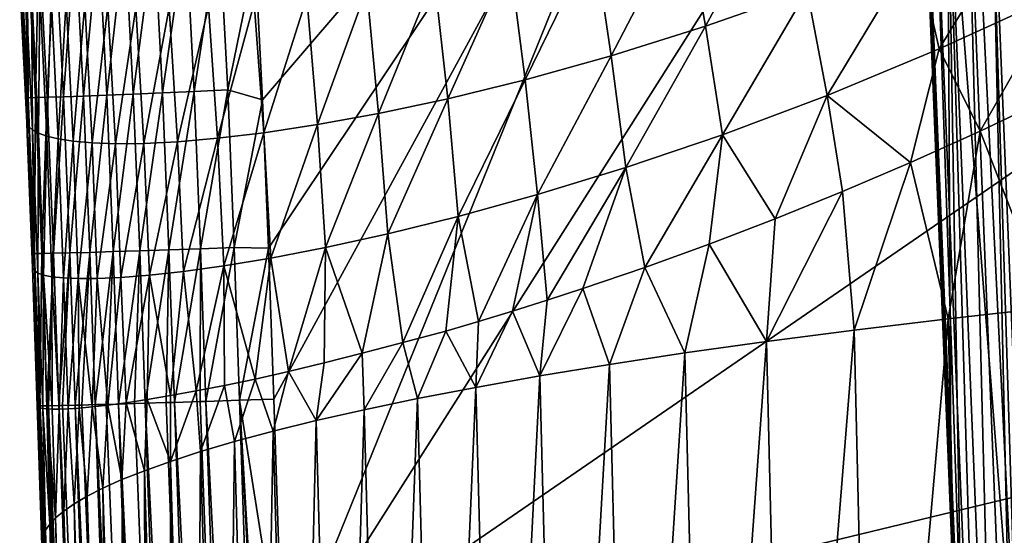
# Model space of a CAD drawing. Header units: metres. Extents: x -104 to 104, y -68 to 90.
# Tile 455 of 656: x -23.98 to -19.82, y 25.53 to 27.71. Entities that reach past the tile are written whole.
import ezdxf

# ---------------------------------------------------------------- set-up
doc = ezdxf.new("R2010")
doc.units = ezdxf.units.M
doc.layers.add('solid_FIT-BATH-153_SW0002', color=7, linetype='CONTINUOUS')

msp = doc.modelspace()

# ---------------------------------------------------------------- linework, layer by layer
at = {"layer": 'solid_FIT-BATH-153_SW0002'}
for points in [[(-20.927576, 29.734585, 16.147142), (-22.986572, 27.978251, 16.139038), (-22.955778, 27.368484, 16.135321)], [(-20.927576, 29.734585, 16.147142), (-22.955778, 27.368484, 16.135321), (-22.93062, 26.740654, 16.131369)], [(-20.927576, 29.734585, 16.147142), (-22.93062, 26.740654, 16.131369), (-22.908367, 26.101393, 16.127209)], [(-22.908367, 26.101393, 16.127209), (-22.869244, 24.93927, 16.11928), (-20.927576, 29.734585, 16.147142)], [(-20.340939, 28.927181, 16.142269), (-20.927576, 29.734585, 16.147142), (-22.869244, 24.93927, 16.11928)], [(-19.165297, 27.486382, 16.133041), (-20.340939, 28.927181, 16.142269), (-22.869244, 24.93927, 16.11928)], [(-19.594933, 28.685686, 16.165039), (-20.340939, 28.927181, 16.142269), (-19.165297, 27.486382, 16.133041)], [(-20.167076, 28.594366, 0.296296), (-20.155243, 28.59482, 0.452345), (-19.940289, 23.015589, 0.284066)], [(-20.163942, 28.594496, 0.218765), (-20.167076, 28.594366, 0.296296), (-19.936346, 23.013247, 0.205664)], [(-20.167076, 28.594366, 0.296296), (-19.940289, 23.015589, 0.284066), (-19.936346, 23.013247, 0.205664)], [(-20.163942, 28.594496, 0.218765), (-20.04384, 25.858883, 0.135671), (-20.154938, 28.594856, 0.142719)], [(-20.163942, 28.594496, 0.218765), (-19.926683, 23.010973, 0.128576), (-19.992138, 24.596708, 0.132465)], [(-20.163942, 28.594496, 0.218765), (-19.936346, 23.013247, 0.205664), (-19.926683, 23.010973, 0.128576)], [(-20.163942, 28.594496, 0.218765), (-19.992138, 24.596708, 0.132465), (-20.04384, 25.858883, 0.135671)], [(-20.155243, 28.59482, 0.452345), (-20.118965, 28.596243, 0.60512), (-19.929457, 23.020433, 0.442206)], [(-20.155243, 28.59482, 0.452345), (-19.929457, 23.020433, 0.442206), (-19.940289, 23.015589, 0.284066)], [(-20.058281, 28.524677, -0.434288), (-20.154938, 28.594856, 0.142719), (-20.04384, 25.858883, 0.135671)], [(-20.118965, 28.596243, 0.60512), (-20.059023, 28.598606, 0.750279), (-19.893801, 23.025331, 0.596962)], [(-20.118965, 28.596243, 0.60512), (-19.893801, 23.025331, 0.596962), (-19.929457, 23.020433, 0.442206)], [(-20.059023, 28.598606, 0.750279), (-19.976936, 28.601851, 0.884308), (-19.834101, 23.030146, 0.74451)], [(-20.059023, 28.598606, 0.750279), (-19.834101, 23.030146, 0.74451), (-19.893801, 23.025331, 0.596962)], [(-19.976936, 28.601851, 0.884308), (-19.874849, 28.605896, 1.003787), (-19.751871, 23.034742, 0.880684)], [(-19.976936, 28.601851, 0.884308), (-19.751871, 23.034742, 0.880684), (-19.834101, 23.030146, 0.74451)], [(-19.874849, 28.605896, 1.003787), (-19.755159, 28.610647, 1.105893), (-19.64946, 23.038994, 1.001763)], [(-19.874849, 28.605896, 1.003787), (-19.64946, 23.038994, 1.001763), (-19.751871, 23.034742, 0.880684)], [(-20.058281, 28.524677, -0.434288), (-19.992138, 24.596708, 0.132465), (-19.75576, 24.660854, -1.170317)], [(-20.04384, 25.858883, 0.135671), (-19.992138, 24.596708, 0.132465), (-20.058281, 28.524677, -0.434288)], [(-19.932718, 28.258133, -1.075577), (-20.058281, 28.524677, -0.434288), (-19.75576, 24.660854, -1.170317)], [(-21.081808, 27.679621, -7.833838), (-21.166656, 28.159805, -7.836396), (-20.748529, 28.296694, -8.809674)], [(-20.65127, 27.831156, -8.816322), (-21.081808, 27.679621, -7.833838), (-20.748529, 28.296694, -8.809674)], [(-19.864071, 28.113836, -1.400463), (-19.932718, 28.258133, -1.075577), (-19.75576, 24.660854, -1.170317)], [(-19.702555, 28.225185, -10.626047), (-20.093367, 27.583731, -9.782968), (-20.191311, 28.011648, -9.746943)], [(-19.702555, 28.225185, -10.626047), (-19.589075, 27.814999, -10.671121), (-20.093367, 27.583731, -9.782968)], [(-21.480421, 27.554417, -6.804983), (-21.554434, 28.04812, -6.816751), (-21.166656, 28.159805, -7.836396)], [(-21.081808, 27.679621, -7.833838), (-21.480421, 27.554417, -6.804983), (-21.166656, 28.159805, -7.836396)], [(-23.537678, 28.069242, 15.978898), (-23.502199, 27.392731, 15.974808), (-23.414032, 28.076317, 16.047417)], [(-23.502199, 27.392731, 15.974808), (-23.378469, 27.39793, 16.043306), (-23.414032, 28.076317, 16.047417)], [(-23.414032, 28.076317, 16.047417), (-23.378469, 27.39793, 16.043306), (-23.28046, 28.084101, 16.098122)], [(-23.378469, 27.39793, 16.043306), (-23.244804, 27.40369, 16.093992), (-23.28046, 28.084101, 16.098122)], [(-23.28046, 28.084101, 16.098122), (-23.244804, 27.40369, 16.093992), (-23.138533, 28.092505, 16.129431)], [(-23.244804, 27.40369, 16.093992), (-23.102779, 27.40995, 16.125286), (-23.138533, 28.092505, 16.129431)], [(-23.138533, 28.092505, 16.129431), (-23.102779, 27.40995, 16.125286), (-22.986572, 27.978251, 16.139038)], [(-19.682861, 27.735046, -2.184045), (-19.864071, 28.113836, -1.400463), (-19.75576, 24.660854, -1.170317)], [(-23.982906, 28.046446, 15.282249), (-23.947701, 27.376789, 15.278282), (-23.951887, 28.047478, 15.424442)], [(-23.977636, 27.777828, 15.133849), (-23.947701, 27.376789, 15.278282), (-23.982906, 28.046446, 15.282249)], [(-23.951887, 28.047478, 15.424442), (-23.916672, 27.377323, 15.420458), (-23.901493, 28.04973, 15.558311)], [(-23.947701, 27.376789, 15.278282), (-23.916672, 27.377323, 15.420458), (-23.951887, 28.047478, 15.424442)], [(-23.916672, 27.377323, 15.420458), (-23.866251, 27.378788, 15.554305), (-23.901493, 28.04973, 15.558311)], [(-23.901493, 28.04973, 15.558311), (-23.866251, 27.378788, 15.554305), (-23.833302, 28.053118, 15.682271)], [(-23.866251, 27.378788, 15.554305), (-23.798019, 27.381123, 15.678246), (-23.833302, 28.053118, 15.682271)], [(-23.833302, 28.053118, 15.682271), (-23.798019, 27.381123, 15.678246), (-23.748886, 28.057556, 15.794744)], [(-23.798019, 27.381123, 15.678246), (-23.713551, 27.384266, 15.790696), (-23.748886, 28.057556, 15.794744)], [(-23.748886, 28.057556, 15.794744), (-23.713551, 27.384266, 15.790696), (-23.64982, 28.06296, 15.894147)], [(-23.713551, 27.384266, 15.790696), (-23.614418, 27.388157, 15.890077), (-23.64982, 28.06296, 15.894147)], [(-23.64982, 28.06296, 15.894147), (-23.614418, 27.388157, 15.890077), (-23.537678, 28.069242, 15.978898)], [(-23.614418, 27.388157, 15.890077), (-23.502199, 27.392731, 15.974808), (-23.537678, 28.069242, 15.978898)], [(-21.844513, 27.452881, -5.735068), (-21.909216, 27.959112, -5.755865), (-21.554434, 28.04812, -6.816751)], [(-21.480421, 27.554417, -6.804983), (-21.844513, 27.452881, -5.735068), (-21.554434, 28.04812, -6.816751)], [(-20.191311, 28.011648, -9.746943), (-20.567276, 27.386997, -8.842937), (-20.65127, 27.831156, -8.816322)], [(-20.191311, 28.011648, -9.746943), (-20.093367, 27.583731, -9.782968), (-20.567276, 27.386997, -8.842937)], [(-23.102779, 27.40995, 16.125286), (-22.955778, 27.368484, 16.135321), (-22.986572, 27.978251, 16.139038)], [(-22.172287, 27.372313, -4.628642), (-22.229124, 27.890205, -4.658011), (-21.909216, 27.959112, -5.755865)], [(-21.844513, 27.452881, -5.735068), (-22.172287, 27.372313, -4.628642), (-21.909216, 27.959112, -5.755865)], [(-23.974783, 27.876469, 13.668753), (-23.953085, 27.27232, 15.130417), (-23.977636, 27.777828, 15.133849)], [(-23.944443, 27.255646, 13.678736), (-23.953085, 27.27232, 15.130417), (-23.974783, 27.876469, 13.668753)], [(-23.944443, 27.255646, 13.678736), (-23.974783, 27.876469, 13.668753), (-23.958439, 27.857857, 12.204022)], [(-22.46475, 27.309996, -3.488372), (-22.515051, 27.838791, -3.525539), (-22.229124, 27.890205, -4.658011)], [(-22.172287, 27.372313, -4.628642), (-22.46475, 27.309996, -3.488372), (-22.229124, 27.890205, -4.658011)], [(-23.928705, 27.240892, 12.226197), (-23.958439, 27.857857, 12.204022), (-23.933311, 27.839653, 10.750414)], [(-23.928705, 27.240892, 12.226197), (-23.944443, 27.255646, 13.678736), (-23.958439, 27.857857, 12.204022)], [(-23.903975, 27.227148, 10.782685), (-23.933311, 27.839653, 10.750414), (-23.897604, 27.821898, 9.317835)], [(-23.903975, 27.227148, 10.782685), (-23.928705, 27.240892, 12.226197), (-23.933311, 27.839653, 10.750414)], [(-22.723511, 27.263184, -2.316631), (-22.768499, 27.802214, -2.360531), (-22.515051, 27.838791, -3.525539)], [(-22.46475, 27.309996, -3.488372), (-22.723511, 27.263184, -2.316631), (-22.515051, 27.838791, -3.525539)], [(-20.65127, 27.831156, -8.816322), (-21.010088, 27.220493, -7.850846), (-21.081808, 27.679621, -7.833838)], [(-20.65127, 27.831156, -8.816322), (-20.567276, 27.386997, -8.842937), (-21.010088, 27.220493, -7.850846)], [(-23.868385, 27.21443, 9.358047), (-23.903975, 27.227148, 10.782685), (-23.897604, 27.821898, 9.317835)], [(-23.868385, 27.21443, 9.358047), (-23.897604, 27.821898, 9.317835), (-23.849445, 27.804686, 7.914937)], [(-23.820044, 27.202806, 7.96116), (-23.868385, 27.21443, 9.358047), (-23.849445, 27.804686, 7.914937)], [(-23.820044, 27.202806, 7.96116), (-23.849445, 27.804686, 7.914937), (-23.786812, 27.78867, 6.543111)], [(-23.756931, 27.192904, 6.593766), (-23.820044, 27.202806, 7.96116), (-23.786812, 27.78867, 6.543111)], [(-23.756931, 27.192904, 6.593766), (-23.786812, 27.78867, 6.543111), (-23.70759, 27.774868, 5.198987)], [(-22.950188, 27.229092, -1.115912), (-22.990976, 27.777761, -1.165239), (-22.768499, 27.802214, -2.360531)], [(-22.723511, 27.263184, -2.316631), (-22.950188, 27.229092, -1.115912), (-22.768499, 27.802214, -2.360531)], [(-20.093367, 27.583731, -9.782968), (-19.589075, 27.814999, -10.671121), (-19.920494, 27.235497, -10.000148)], [(-19.589075, 27.814999, -10.671121), (-19.620876, 27.378469, -10.518945), (-19.920494, 27.235497, -10.000148)], [(-23.977636, 27.777828, 15.133849), (-23.953085, 27.27232, 15.130417), (-23.947701, 27.376789, 15.278282)], [(-23.67695, 27.185724, 5.252826), (-23.756931, 27.192904, 6.593766), (-23.70759, 27.774868, 5.198987)], [(-23.67695, 27.185724, 5.252826), (-23.70759, 27.774868, 5.198987), (-23.60976, 27.764296, 3.879633)], [(-23.578053, 27.182264, 3.93548), (-23.67695, 27.185724, 5.252826), (-23.60976, 27.764296, 3.879633)], [(-23.578053, 27.182264, 3.93548), (-23.60976, 27.764296, 3.879633), (-23.491373, 27.757957, 2.582678)], [(-23.458221, 27.183527, 2.63921), (-23.578053, 27.182264, 3.93548), (-23.491373, 27.757957, 2.582678)], [(-23.458221, 27.183527, 2.63921), (-23.491373, 27.757957, 2.582678), (-23.350271, 27.757111, 1.30819)], [(-23.315224, 27.190763, 1.363902), (-23.458221, 27.183527, 2.63921), (-23.350271, 27.757111, 1.30819)], [(-23.315224, 27.190763, 1.363902), (-23.350271, 27.757111, 1.30819), (-23.184193, 27.763227, 0.058274)], [(-23.146658, 27.20546, 0.111564), (-23.315224, 27.190763, 1.363902), (-23.184193, 27.763227, 0.058274)], [(-23.146658, 27.20546, 0.111564), (-23.184193, 27.763227, 0.058274), (-22.990976, 27.777761, -1.165239)], [(-22.950188, 27.229092, -1.115912), (-23.146658, 27.20546, 0.111564), (-22.990976, 27.777761, -1.165239)], [(-21.081808, 27.679621, -7.833838), (-21.419317, 27.081409, -6.812247), (-21.480421, 27.554417, -6.804983)], [(-21.081808, 27.679621, -7.833838), (-21.010088, 27.220493, -7.850846), (-21.419317, 27.081409, -6.812247)], [(-20.567276, 27.386997, -8.842937), (-20.093367, 27.583731, -9.782968), (-20.214325, 27.10277, -9.455508)], [(-20.093367, 27.583731, -9.782968), (-19.920494, 27.235497, -10.000148), (-20.214325, 27.10277, -9.455508)], [(-21.480421, 27.554417, -6.804983), (-21.792408, 26.966942, -5.732698), (-21.844513, 27.452881, -5.735068)], [(-21.480421, 27.554417, -6.804983), (-21.419317, 27.081409, -6.812247), (-21.792408, 26.966942, -5.732698)], [(-19.165297, 27.486382, 16.133041), (-22.869244, 24.93927, 16.11928), (-17.895107, 26.142294, 16.123825)], [(-21.844513, 27.452881, -5.735068), (-22.127642, 26.874266, -4.617074), (-22.172287, 27.372313, -4.628642)], [(-21.844513, 27.452881, -5.735068), (-21.792408, 26.966942, -5.732698), (-22.127642, 26.874266, -4.617074)], [(-23.244804, 27.40369, 16.093992), (-23.217804, 26.737989, 16.089817), (-23.102779, 27.40995, 16.125286)], [(-23.217804, 26.737989, 16.089817), (-23.075758, 26.743, 16.121096), (-23.102779, 27.40995, 16.125286)], [(-23.102779, 27.40995, 16.125286), (-23.075758, 26.743, 16.121096), (-22.955778, 27.368484, 16.135321)], [(-23.953085, 27.27232, 15.130417), (-23.950945, 27.223019, 15.130075), (-23.947701, 27.376789, 15.278282)], [(-23.950945, 27.223019, 15.130075), (-23.920885, 26.717417, 15.274339), (-23.947701, 27.376789, 15.278282)], [(-23.947701, 27.376789, 15.278282), (-23.920885, 26.717417, 15.274339), (-23.916672, 27.377323, 15.420458)], [(-23.920885, 26.717417, 15.274339), (-23.889832, 26.717648, 15.416484), (-23.916672, 27.377323, 15.420458)], [(-23.916672, 27.377323, 15.420458), (-23.889832, 26.717648, 15.416484), (-23.866251, 27.378788, 15.554305)], [(-23.889832, 26.717648, 15.416484), (-23.839388, 26.718643, 15.5503), (-23.866251, 27.378788, 15.554305)], [(-23.866251, 27.378788, 15.554305), (-23.839388, 26.718643, 15.5503), (-23.798019, 27.381123, 15.678246)], [(-23.839388, 26.718643, 15.5503), (-23.771132, 26.720354, 15.674207), (-23.798019, 27.381123, 15.678246)], [(-23.798019, 27.381123, 15.678246), (-23.771132, 26.720354, 15.674207), (-23.713551, 27.384266, 15.790696)], [(-23.771132, 26.720354, 15.674207), (-23.686638, 26.722733, 15.786625), (-23.713551, 27.384266, 15.790696)], [(-23.713551, 27.384266, 15.790696), (-23.686638, 26.722733, 15.786625), (-23.614418, 27.388157, 15.890077)], [(-23.686638, 26.722733, 15.786625), (-23.587482, 26.725735, 15.885976), (-23.614418, 27.388157, 15.890077)], [(-23.614418, 27.388157, 15.890077), (-23.587482, 26.725735, 15.885976), (-23.502199, 27.392731, 15.974808)], [(-23.587482, 26.725735, 15.885976), (-23.475241, 26.729309, 15.970677), (-23.502199, 27.392731, 15.974808)], [(-23.502199, 27.392731, 15.974808), (-23.475241, 26.729309, 15.970677), (-23.378469, 27.39793, 16.043306)], [(-23.475241, 26.729309, 15.970677), (-23.35149, 26.73341, 16.039152), (-23.378469, 27.39793, 16.043306)], [(-23.378469, 27.39793, 16.043306), (-23.35149, 26.73341, 16.039152), (-23.244804, 27.40369, 16.093992)], [(-23.35149, 26.73341, 16.039152), (-23.217804, 26.737989, 16.089817), (-23.244804, 27.40369, 16.093992)], [(-23.075758, 26.743, 16.121096), (-22.93062, 26.740654, 16.131369), (-22.955778, 27.368484, 16.135321)], [(-22.172287, 27.372313, -4.628642), (-22.426168, 26.80056, -3.468336), (-22.46475, 27.309996, -3.488372)], [(-22.172287, 27.372313, -4.628642), (-22.127642, 26.874266, -4.617074), (-22.426168, 26.80056, -3.468336)], [(-21.010088, 27.220493, -7.850846), (-20.567276, 27.386997, -8.842937), (-20.787247, 26.86458, -8.269948)], [(-20.567276, 27.386997, -8.842937), (-20.502773, 26.979681, -8.881141), (-20.787247, 26.86458, -8.269948)], [(-20.567276, 27.386997, -8.842937), (-20.214325, 27.10277, -9.455508), (-20.502773, 26.979681, -8.881141)], [(-19.920494, 27.235497, -10.000148), (-19.620876, 27.378469, -10.518945), (-19.629887, 26.488602, -10.337273)], [(-22.46475, 27.309996, -3.488372), (-22.689741, 26.742983, -2.289107), (-22.723511, 27.263184, -2.316631)], [(-22.46475, 27.309996, -3.488372), (-22.426168, 26.80056, -3.468336), (-22.689741, 26.742983, -2.289107)], [(-23.944443, 27.255646, 13.678736), (-23.950945, 27.223019, 15.130075), (-23.953085, 27.27232, 15.130417)], [(-23.944443, 27.255646, 13.678736), (-23.928768, 26.657063, 15.126061), (-23.950945, 27.223019, 15.130075)], [(-23.944443, 27.255646, 13.678736), (-23.920851, 26.645277, 13.686975), (-23.928768, 26.657063, 15.126061)], [(-23.928705, 27.240892, 12.226197), (-23.920851, 26.645277, 13.686975), (-23.944443, 27.255646, 13.678736)], [(-23.928705, 27.240892, 12.226197), (-23.905752, 26.635172, 12.245198), (-23.920851, 26.645277, 13.686975)], [(-23.903975, 27.227148, 10.782685), (-23.905752, 26.635172, 12.245198), (-23.928705, 27.240892, 12.226197)], [(-22.723511, 27.263184, -2.316631), (-22.92012, 26.698685, -1.082063), (-22.950188, 27.229092, -1.115912)], [(-22.723511, 27.263184, -2.316631), (-22.689741, 26.742983, -2.289107), (-22.92012, 26.698685, -1.082063)], [(-23.950945, 27.223019, 15.130075), (-23.928768, 26.657063, 15.126061), (-23.920885, 26.717417, 15.274339)], [(-23.903975, 27.227148, 10.782685), (-23.881548, 26.626661, 10.810501), (-23.905752, 26.635172, 12.245198)], [(-23.868385, 27.21443, 9.358047), (-23.881548, 26.626661, 10.810501), (-23.903975, 27.227148, 10.782685)], [(-23.868385, 27.21443, 9.358047), (-23.846315, 26.619743, 9.39264), (-23.881548, 26.626661, 10.810501)], [(-23.820044, 27.202806, 7.96116), (-23.846315, 26.619743, 9.39264), (-23.868385, 27.21443, 9.358047)], [(-23.820044, 27.202806, 7.96116), (-23.798124, 26.614458, 8.000644), (-23.846315, 26.619743, 9.39264)], [(-23.756931, 27.192904, 6.593766), (-23.798124, 26.614458, 8.000644), (-23.820044, 27.202806, 7.96116)], [(-23.146658, 27.20546, 0.111564), (-23.289927, 26.641449, 1.406375), (-23.315224, 27.190763, 1.363902)], [(-23.146658, 27.20546, 0.111564), (-23.119356, 26.665356, 0.150427), (-23.289927, 26.641449, 1.406375)], [(-22.950188, 27.229092, -1.115912), (-23.119356, 26.665356, 0.150427), (-23.146658, 27.20546, 0.111564)], [(-22.950188, 27.229092, -1.115912), (-22.92012, 26.698685, -1.082063), (-23.119356, 26.665356, 0.150427)], [(-21.419317, 27.081409, -6.812247), (-21.010088, 27.220493, -7.850846), (-21.337885, 26.659069, -6.932)], [(-21.010088, 27.220493, -7.850846), (-21.066296, 26.757524, -7.620233), (-21.337885, 26.659069, -6.932)], [(-21.010088, 27.220493, -7.850846), (-20.787247, 26.86458, -8.269948), (-21.066296, 26.757524, -7.620233)], [(-20.214325, 27.10277, -9.455508), (-19.920494, 27.235497, -10.000148), (-20.054924, 26.441454, -9.61883)], [(-19.920494, 27.235497, -10.000148), (-19.629887, 26.488602, -10.337273), (-20.054924, 26.441454, -9.61883)], [(-23.756931, 27.192904, 6.593766), (-23.734938, 26.611406, 6.636516), (-23.798124, 26.614458, 8.000644)], [(-23.67695, 27.185724, 5.252826), (-23.734938, 26.611406, 6.636516), (-23.756931, 27.192904, 6.593766)], [(-23.67695, 27.185724, 5.252826), (-23.654642, 26.61157, 5.297486), (-23.734938, 26.611406, 6.636516)], [(-23.578053, 27.182264, 3.93548), (-23.654642, 26.61157, 5.297486), (-23.67695, 27.185724, 5.252826)], [(-23.578053, 27.182264, 3.93548), (-23.55514, 26.615929, 3.980779), (-23.654642, 26.61157, 5.297486)], [(-23.458221, 27.183527, 2.63921), (-23.55514, 26.615929, 3.980779), (-23.578053, 27.182264, 3.93548)], [(-23.458221, 27.183527, 2.63921), (-23.434343, 26.625471, 2.683813), (-23.55514, 26.615929, 3.980779)], [(-23.315224, 27.190763, 1.363902), (-23.434343, 26.625471, 2.683813), (-23.458221, 27.183527, 2.63921)], [(-23.315224, 27.190763, 1.363902), (-23.289927, 26.641449, 1.406375), (-23.434343, 26.625471, 2.683813)], [(-21.792408, 26.966942, -5.732698), (-21.419317, 27.081409, -6.812247), (-21.751671, 26.520042, -5.753138)], [(-21.419317, 27.081409, -6.812247), (-21.600716, 26.569332, -6.203767), (-21.751671, 26.520042, -5.753138)], [(-21.419317, 27.081409, -6.812247), (-21.337885, 26.659069, -6.932), (-21.600716, 26.569332, -6.203767)], [(-20.502773, 26.979681, -8.881141), (-20.214325, 27.10277, -9.455508), (-20.452785, 26.393642, -8.870781)], [(-20.214325, 27.10277, -9.455508), (-20.054924, 26.441454, -9.61883), (-20.452785, 26.393642, -8.870781)], [(-22.127642, 26.874266, -4.617074), (-21.792408, 26.966942, -5.732698), (-22.041716, 26.430262, -4.808011)], [(-21.792408, 26.966942, -5.732698), (-21.89876, 26.473686, -5.287947), (-22.041716, 26.430262, -4.808011)], [(-21.792408, 26.966942, -5.732698), (-21.751671, 26.520042, -5.753138), (-21.89876, 26.473686, -5.287947)], [(-20.502773, 26.979681, -8.881141), (-20.452785, 26.393642, -8.870781), (-20.823772, 26.345356, -8.093904)], [(-20.787247, 26.86458, -8.269948), (-20.502773, 26.979681, -8.881141), (-20.823772, 26.345356, -8.093904)], [(-22.426168, 26.80056, -3.468336), (-22.127642, 26.874266, -4.617074), (-22.361792, 26.340799, -3.614022)], [(-22.127642, 26.874266, -4.617074), (-22.180277, 26.389774, -4.313164), (-22.361792, 26.340799, -3.614022)], [(-22.127642, 26.874266, -4.617074), (-22.041716, 26.430262, -4.808011), (-22.180277, 26.389774, -4.313164)], [(-21.066296, 26.757524, -7.620233), (-20.787247, 26.86458, -8.269948), (-20.823772, 26.345356, -8.093904)], [(-22.689741, 26.742983, -2.289107), (-22.426168, 26.80056, -3.468336), (-22.533474, 26.295801, -2.888859)], [(-22.426168, 26.80056, -3.468336), (-22.361792, 26.340799, -3.614022), (-22.533474, 26.295801, -2.888859)], [(-23.217804, 26.737989, 16.089817), (-23.195045, 26.091965, 16.085682), (-23.075758, 26.743, 16.121096)], [(-23.195045, 26.091965, 16.085682), (-23.053089, 26.096561, 16.116907), (-23.075758, 26.743, 16.121096)], [(-23.075758, 26.743, 16.121096), (-23.053089, 26.096561, 16.116907), (-22.93062, 26.740654, 16.131369)], [(-23.053089, 26.096561, 16.116907), (-22.908367, 26.101393, 16.127209), (-22.93062, 26.740654, 16.131369)], [(-22.92012, 26.698685, -1.082063), (-22.689741, 26.742983, -2.289107), (-22.846161, 26.218168, -1.358535)], [(-22.689741, 26.742983, -2.289107), (-22.694998, 26.254889, -2.137233), (-22.846161, 26.218168, -1.358535)], [(-22.689741, 26.742983, -2.289107), (-22.533474, 26.295801, -2.888859), (-22.694998, 26.254889, -2.137233)], [(-21.337885, 26.659069, -6.932), (-21.066296, 26.757524, -7.620233), (-21.168533, 26.296791, -7.289027)], [(-21.066296, 26.757524, -7.620233), (-20.823772, 26.345356, -8.093904), (-21.168533, 26.296791, -7.289027)], [(-23.928768, 26.657063, 15.126061), (-23.908714, 26.074196, 15.121785), (-23.920885, 26.717417, 15.274339)], [(-23.920885, 26.717417, 15.274339), (-23.897091, 26.073545, 15.280128), (-23.889832, 26.717648, 15.416484)], [(-23.908714, 26.074196, 15.121785), (-23.897091, 26.073545, 15.280128), (-23.920885, 26.717417, 15.274339)], [(-23.897091, 26.073545, 15.280128), (-23.867432, 26.073673, 15.412434), (-23.889832, 26.717648, 15.416484)], [(-23.889832, 26.717648, 15.416484), (-23.867432, 26.073673, 15.412434), (-23.839388, 26.718643, 15.5503)], [(-23.867432, 26.073673, 15.412434), (-23.86105, 26.073753, 15.433087), (-23.839388, 26.718643, 15.5503)], [(-23.86105, 26.073753, 15.433087), (-23.816961, 26.074497, 15.54618), (-23.839388, 26.718643, 15.5503)], [(-23.839388, 26.718643, 15.5503), (-23.816961, 26.074497, 15.54618), (-23.771132, 26.720354, 15.674207)], [(-23.816961, 26.074497, 15.54618), (-23.801508, 26.074808, 15.578117), (-23.771132, 26.720354, 15.674207)], [(-23.801508, 26.074808, 15.578117), (-23.748672, 26.075987, 15.670064), (-23.771132, 26.720354, 15.674207)], [(-23.771132, 26.720354, 15.674207), (-23.748672, 26.075987, 15.670064), (-23.686638, 26.722733, 15.786625)], [(-23.748672, 26.075987, 15.670064), (-23.719635, 26.076689, 15.712486), (-23.686638, 26.722733, 15.786625)], [(-23.719635, 26.076689, 15.712486), (-23.664167, 26.078102, 15.782451), (-23.686638, 26.722733, 15.786625)], [(-23.686638, 26.722733, 15.786625), (-23.664167, 26.078102, 15.782451), (-23.587482, 26.725735, 15.885976)], [(-23.664167, 26.078102, 15.782451), (-23.6175, 26.07935, 15.832661), (-23.587482, 26.725735, 15.885976)], [(-23.6175, 26.07935, 15.832661), (-23.564753, 26.080807, 15.881998), (-23.587482, 26.725735, 15.885976)], [(-23.587482, 26.725735, 15.885976), (-23.564753, 26.080807, 15.881998), (-23.475241, 26.729309, 15.970677)], [(-23.564753, 26.080807, 15.881998), (-23.497847, 26.082716, 15.935389), (-23.475241, 26.729309, 15.970677)], [(-23.497847, 26.082716, 15.935389), (-23.452486, 26.084044, 15.966646), (-23.475241, 26.729309, 15.970677)], [(-23.475241, 26.729309, 15.970677), (-23.452486, 26.084044, 15.966646), (-23.35149, 26.73341, 16.039152)], [(-23.452486, 26.084044, 15.966646), (-23.363909, 26.0867, 16.01791), (-23.35149, 26.73341, 16.039152)], [(-23.363909, 26.0867, 16.01791), (-23.328709, 26.087778, 16.035072), (-23.35149, 26.73341, 16.039152)], [(-23.35149, 26.73341, 16.039152), (-23.328709, 26.087778, 16.035072), (-23.217804, 26.737989, 16.089817)], [(-23.328709, 26.087778, 16.035072), (-23.219221, 26.091198, 16.078133), (-23.217804, 26.737989, 16.089817)], [(-23.219221, 26.091198, 16.078133), (-23.195045, 26.091965, 16.085682), (-23.217804, 26.737989, 16.089817)], [(-23.119356, 26.665356, 0.150427), (-22.92012, 26.698685, -1.082063), (-22.986893, 26.186132, -0.551831)], [(-22.92012, 26.698685, -1.082063), (-22.846161, 26.218168, -1.358535), (-22.986893, 26.186132, -0.551831)], [(-23.920851, 26.645277, 13.686975), (-23.908714, 26.074196, 15.121785), (-23.928768, 26.657063, 15.126061)], [(-23.289927, 26.641449, 1.406375), (-23.119356, 26.665356, 0.150427), (-23.23667, 26.136192, 1.148063)], [(-23.119356, 26.665356, 0.150427), (-23.11713, 26.159117, 0.283727), (-23.23667, 26.136192, 1.148063)], [(-23.119356, 26.665356, 0.150427), (-22.986893, 26.186132, -0.551831), (-23.11713, 26.159117, 0.283727)], [(-21.600716, 26.569332, -6.203767), (-21.337885, 26.659069, -6.932), (-21.487822, 26.248148, -6.456995)], [(-21.337885, 26.659069, -6.932), (-21.168533, 26.296791, -7.289027), (-21.487822, 26.248148, -6.456995)], [(-23.920851, 26.645277, 13.686975), (-23.904556, 26.069239, 14.107144), (-23.908714, 26.074196, 15.121785)], [(-23.920851, 26.645277, 13.686975), (-23.896608, 26.065086, 13.089929), (-23.904556, 26.069239, 14.107144)], [(-23.920851, 26.645277, 13.686975), (-23.905752, 26.635172, 12.245198), (-23.896608, 26.065086, 13.089929)], [(-23.905752, 26.635172, 12.245198), (-23.884596, 26.061897, 12.069942), (-23.896608, 26.065086, 13.089929)], [(-23.905752, 26.635172, 12.245198), (-23.881548, 26.626661, 10.810501), (-23.884596, 26.061897, 12.069942)], [(-23.881548, 26.626661, 10.810501), (-23.867723, 26.059795, 11.047369), (-23.884596, 26.061897, 12.069942)], [(-23.881548, 26.626661, 10.810501), (-23.844992, 26.05867, 10.019598), (-23.867723, 26.059795, 11.047369)], [(-23.881548, 26.626661, 10.810501), (-23.846315, 26.619743, 9.39264), (-23.844992, 26.05867, 10.019598)], [(-23.846315, 26.619743, 9.39264), (-23.815283, 26.058506, 8.985552), (-23.844992, 26.05867, 10.019598)], [(-23.846315, 26.619743, 9.39264), (-23.798124, 26.614458, 8.000644), (-23.815283, 26.058506, 8.985552)], [(-23.654642, 26.61157, 5.297486), (-23.55514, 26.615929, 3.980779), (-23.60998, 26.076448, 4.921701)], [(-23.55514, 26.615929, 3.980779), (-23.532244, 26.086189, 3.929763), (-23.60998, 26.076448, 4.921701)], [(-23.55514, 26.615929, 3.980779), (-23.434343, 26.625471, 2.683813), (-23.532244, 26.086189, 3.929763)], [(-23.434343, 26.625471, 2.683813), (-23.443691, 26.099312, 2.965583), (-23.532244, 26.086189, 3.929763)], [(-23.434343, 26.625471, 2.683813), (-23.345411, 26.116402, 2.040995), (-23.443691, 26.099312, 2.965583)], [(-23.434343, 26.625471, 2.683813), (-23.289927, 26.641449, 1.406375), (-23.345411, 26.116402, 2.040995)], [(-23.289927, 26.641449, 1.406375), (-23.23667, 26.136192, 1.148063), (-23.345411, 26.116402, 2.040995)], [(-23.798124, 26.614458, 8.000644), (-23.777746, 26.059891, 7.954161), (-23.815283, 26.058506, 8.985552)], [(-23.798124, 26.614458, 8.000644), (-23.734938, 26.611406, 6.636516), (-23.777746, 26.059891, 7.954161)], [(-23.734938, 26.611406, 6.636516), (-23.731707, 26.063387, 6.933943), (-23.777746, 26.059891, 7.954161)], [(-23.734938, 26.611406, 6.636516), (-23.654642, 26.61157, 5.297486), (-23.676376, 26.069147, 5.927167)], [(-23.734938, 26.611406, 6.636516), (-23.676376, 26.069147, 5.927167), (-23.731707, 26.063387, 6.933943)], [(-23.654642, 26.61157, 5.297486), (-23.60998, 26.076448, 4.921701), (-23.676376, 26.069147, 5.927167)], [(-21.600716, 26.569332, -6.203767), (-21.487822, 26.248148, -6.456995), (-21.782389, 26.199627, -5.598653)], [(-21.751671, 26.520042, -5.753138), (-21.600716, 26.569332, -6.203767), (-21.782389, 26.199627, -5.598653)], [(-21.89876, 26.473686, -5.287947), (-21.751671, 26.520042, -5.753138), (-21.782389, 26.199627, -5.598653)], [(-21.89876, 26.473686, -5.287947), (-21.782389, 26.199627, -5.598653), (-22.052984, 26.151423, -4.714844)], [(-22.041716, 26.430262, -4.808011), (-21.89876, 26.473686, -5.287947), (-22.052984, 26.151423, -4.714844)], [(-20.054924, 26.441454, -9.61883), (-19.629887, 26.488602, -10.337273), (-19.973772, 22.922981, -9.119032)], [(-19.629887, 26.488602, -10.337273), (-19.550753, 22.968594, -9.816963), (-19.973772, 22.922981, -9.119032)], [(-22.180277, 26.389774, -4.313164), (-22.041716, 26.430262, -4.808011), (-22.052984, 26.151423, -4.714844)], [(-20.452785, 26.393642, -8.870781), (-20.054924, 26.441454, -9.61883), (-20.369705, 22.87673, -8.392002)], [(-20.054924, 26.441454, -9.61883), (-19.973772, 22.922981, -9.119032), (-20.369705, 22.87673, -8.392002)], [(-22.361792, 26.340799, -3.614022), (-22.180277, 26.389774, -4.313164), (-22.300362, 26.103735, -3.806412)], [(-22.180277, 26.389774, -4.313164), (-22.052984, 26.151423, -4.714844), (-22.300362, 26.103735, -3.806412)], [(-20.823772, 26.345356, -8.093904), (-20.452785, 26.393642, -8.870781), (-20.738844, 22.830023, -7.636593)], [(-20.452785, 26.393642, -8.870781), (-20.369705, 22.87673, -8.392002), (-20.738844, 22.830023, -7.636593)], [(-22.533474, 26.295801, -2.888859), (-22.361792, 26.340799, -3.614022), (-22.52527, 26.056763, -2.874203)], [(-22.361792, 26.340799, -3.614022), (-22.300362, 26.103735, -3.806412), (-22.52527, 26.056763, -2.874203)], [(-21.168533, 26.296791, -7.289027), (-20.823772, 26.345356, -8.093904), (-21.081825, 22.783054, -6.853572)], [(-20.823772, 26.345356, -8.093904), (-20.738844, 22.830023, -7.636593), (-21.081825, 22.783054, -6.853572)], [(-22.533474, 26.295801, -2.888859), (-22.52527, 26.056763, -2.874203), (-22.728504, 26.010695, -1.918983)], [(-22.694998, 26.254889, -2.137233), (-22.533474, 26.295801, -2.888859), (-22.728504, 26.010695, -1.918983)], [(-21.487822, 26.248148, -6.456995), (-21.168533, 26.296791, -7.289027), (-21.399397, 22.736013, -6.043721)], [(-21.168533, 26.296791, -7.289027), (-21.081825, 22.783054, -6.853572), (-21.399397, 22.736013, -6.043721)], [(-22.846161, 26.218168, -1.358535), (-22.694998, 26.254889, -2.137233), (-22.728504, 26.010695, -1.918983)], [(-21.782389, 26.199627, -5.598653), (-21.487822, 26.248148, -6.456995), (-21.692307, 22.689095, -5.207822)], [(-21.487822, 26.248148, -6.456995), (-21.399397, 22.736013, -6.043721), (-21.692307, 22.689095, -5.207822)], [(-22.986893, 26.186132, -0.551831), (-22.846161, 26.218168, -1.358535), (-22.911051, 25.965675, -0.94114)], [(-22.846161, 26.218168, -1.358535), (-22.728504, 26.010695, -1.918983), (-22.911051, 25.965675, -0.94114)], [(-22.052984, 26.151423, -4.714844), (-21.782389, 26.199627, -5.598653), (-21.961302, 22.64249, -4.346659)], [(-21.782389, 26.199627, -5.598653), (-21.692307, 22.689095, -5.207822), (-21.961302, 22.64249, -4.346659)], [(-23.23667, 26.136192, 1.148063), (-23.11713, 26.159117, 0.283727), (-23.218277, 25.879311, 1.081319)], [(-23.11713, 26.159117, 0.283727), (-23.073957, 25.921837, 0.059052), (-23.218277, 25.879311, 1.081319)], [(-23.11713, 26.159117, 0.283727), (-22.986893, 26.186132, -0.551831), (-23.073957, 25.921837, 0.059052)], [(-22.986893, 26.186132, -0.551831), (-22.911051, 25.965675, -0.94114), (-23.073957, 25.921837, 0.059052)], [(-23.443691, 26.099312, 2.965583), (-23.345411, 26.116402, 2.040995), (-23.345053, 25.838228, 2.125388)], [(-23.345411, 26.116402, 2.040995), (-23.23667, 26.136192, 1.148063), (-23.345053, 25.838228, 2.125388)], [(-23.23667, 26.136192, 1.148063), (-23.218277, 25.879311, 1.081319), (-23.345053, 25.838228, 2.125388)], [(-17.895107, 26.142294, 16.123825), (-22.869244, 24.93927, 16.11928), (-16.56918, 24.927633, 16.114985)], [(-22.300362, 26.103735, -3.806412), (-22.052984, 26.151423, -4.714844), (-22.20713, 22.596394, -3.461014)], [(-22.052984, 26.151423, -4.714844), (-21.961302, 22.64249, -4.346659), (-22.20713, 22.596394, -3.461014)], [(-23.88913, 25.482855, 15.118568), (-23.897091, 26.073545, 15.280128), (-23.908714, 26.074196, 15.121785)], [(-23.904556, 26.069239, 14.107144), (-23.88913, 25.482855, 15.118568), (-23.908714, 26.074196, 15.121785)], [(-23.60116, 18.222921, 15.351699), (-23.86105, 26.073753, 15.433087), (-23.867432, 26.073673, 15.412434)], [(-23.550613, 18.223356, 15.484645), (-23.816961, 26.074497, 15.54618), (-23.86105, 26.073753, 15.433087)], [(-23.60116, 18.222921, 15.351699), (-23.550613, 18.223356, 15.484645), (-23.86105, 26.073753, 15.433087)], [(-23.482477, 18.224482, 15.607756), (-23.801508, 26.074808, 15.578117), (-23.816961, 26.074497, 15.54618)], [(-23.550613, 18.223356, 15.484645), (-23.482477, 18.224482, 15.607756), (-23.816961, 26.074497, 15.54618)], [(-23.482477, 18.224482, 15.607756), (-23.748672, 26.075987, 15.670064), (-23.801508, 26.074808, 15.578117)], [(-23.398302, 18.226261, 15.719479), (-23.719635, 26.076689, 15.712486), (-23.748672, 26.075987, 15.670064)], [(-23.482477, 18.224482, 15.607756), (-23.398302, 18.226261, 15.719479), (-23.748672, 26.075987, 15.670064)], [(-23.398302, 18.226261, 15.719479), (-23.664167, 26.078102, 15.782451), (-23.719635, 26.076689, 15.712486)], [(-23.676376, 26.069147, 5.927167), (-23.60998, 26.076448, 4.921701), (-23.630627, 25.724932, 5.385823)], [(-23.299639, 18.228655, 15.818263), (-23.6175, 26.07935, 15.832661), (-23.664167, 26.078102, 15.782451)], [(-23.398302, 18.226261, 15.719479), (-23.299639, 18.228655, 15.818263), (-23.664167, 26.078102, 15.782451)], [(-23.60998, 26.076448, 4.921701), (-23.550175, 25.760916, 4.277835), (-23.630627, 25.724932, 5.385823)], [(-23.299639, 18.228655, 15.818263), (-23.564753, 26.080807, 15.881998), (-23.6175, 26.07935, 15.832661)], [(-23.60998, 26.076448, 4.921701), (-23.532244, 26.086189, 3.929763), (-23.550175, 25.760916, 4.277835)], [(-23.188038, 18.231627, 15.902559), (-23.497847, 26.082716, 15.935389), (-23.564753, 26.080807, 15.881998)], [(-23.299639, 18.228655, 15.818263), (-23.188038, 18.231627, 15.902559), (-23.564753, 26.080807, 15.881998)], [(-23.532244, 26.086189, 3.929763), (-23.455336, 25.798719, 3.190985), (-23.550175, 25.760916, 4.277835)], [(-23.532244, 26.086189, 3.929763), (-23.443691, 26.099312, 2.965583), (-23.455336, 25.798719, 3.190985)], [(-23.188038, 18.231627, 15.902559), (-23.452486, 26.084044, 15.966646), (-23.497847, 26.082716, 15.935389)], [(-23.443691, 26.099312, 2.965583), (-23.345053, 25.838228, 2.125388), (-23.455336, 25.798719, 3.190985)], [(-23.065052, 18.235136, 15.970815), (-23.363909, 26.0867, 16.01791), (-23.452486, 26.084044, 15.966646)], [(-23.188038, 18.231627, 15.902559), (-23.065052, 18.235136, 15.970815), (-23.452486, 26.084044, 15.966646)], [(-23.065052, 18.235136, 15.970815), (-23.328709, 26.087778, 16.035072), (-23.363909, 26.0867, 16.01791)], [(-22.932232, 18.239151, 16.021479), (-23.219221, 26.091198, 16.078133), (-23.328709, 26.087778, 16.035072)], [(-23.065052, 18.235136, 15.970815), (-22.932232, 18.239151, 16.021479), (-23.328709, 26.087778, 16.035072)], [(-22.932232, 18.239151, 16.021479), (-23.195045, 26.091965, 16.085682), (-23.219221, 26.091198, 16.078133)], [(-22.791128, 18.243629, 16.053001), (-23.053089, 26.096561, 16.116907), (-23.195045, 26.091965, 16.085682)], [(-22.932232, 18.239151, 16.021479), (-22.791128, 18.243629, 16.053001), (-23.195045, 26.091965, 16.085682)], [(-23.053089, 26.096561, 16.116907), (-22.869244, 24.93927, 16.11928), (-22.908367, 26.101393, 16.127209)], [(-23.053089, 26.096561, 16.116907), (-22.64325, 18.247307, 16.063843), (-22.711266, 20.257557, 16.082323)], [(-22.791128, 18.243629, 16.053001), (-22.64325, 18.247307, 16.063843), (-23.053089, 26.096561, 16.116907)], [(-23.053089, 26.096561, 16.116907), (-22.711266, 20.257557, 16.082323), (-22.869244, 24.93927, 16.11928)], [(-22.52527, 26.056763, -2.874203), (-22.300362, 26.103735, -3.806412), (-22.430542, 22.550995, -2.551669)], [(-22.300362, 26.103735, -3.806412), (-22.20713, 22.596394, -3.461014), (-22.430542, 22.550995, -2.551669)], [(-23.904556, 26.069239, 14.107144), (-23.884453, 25.523909, 13.805427), (-23.88913, 25.482855, 15.118568)], [(-23.904556, 26.069239, 14.107144), (-23.896608, 26.065086, 13.089929), (-23.884453, 25.523909, 13.805427)], [(-23.60116, 18.222921, 15.351699), (-23.867432, 26.073673, 15.412434), (-23.897091, 26.073545, 15.280128)], [(-23.632563, 18.223215, 15.210468), (-23.60116, 18.222921, 15.351699), (-23.897091, 26.073545, 15.280128)], [(-23.642982, 18.208569, 15.062584), (-23.632563, 18.223215, 15.210468), (-23.897091, 26.073545, 15.280128)], [(-23.652742, 18.496546, 15.065318), (-23.642982, 18.208569, 15.062584), (-23.897091, 26.073545, 15.280128)], [(-23.76936, 21.941256, 15.094892), (-23.652742, 18.496546, 15.065318), (-23.897091, 26.073545, 15.280128)], [(-23.88913, 25.482855, 15.118568), (-23.76936, 21.941256, 15.094892), (-23.897091, 26.073545, 15.280128)], [(-23.896608, 26.065086, 13.089929), (-23.873522, 25.547268, 12.524779), (-23.884453, 25.523909, 13.805427)], [(-23.896608, 26.065086, 13.089929), (-23.884596, 26.061897, 12.069942), (-23.873522, 25.547268, 12.524779)], [(-23.884596, 26.061897, 12.069942), (-23.855997, 25.572378, 11.271809), (-23.873522, 25.547268, 12.524779)], [(-23.884596, 26.061897, 12.069942), (-23.867723, 26.059795, 11.047369), (-23.855997, 25.572378, 11.271809)], [(-23.867723, 26.059795, 11.047369), (-23.830782, 25.599274, 10.045345), (-23.855997, 25.572378, 11.271809)], [(-23.867723, 26.059795, 11.047369), (-23.844992, 26.05867, 10.019598), (-23.830782, 25.599274, 10.045345)], [(-23.844992, 26.05867, 10.019598), (-23.815283, 26.058506, 8.985552), (-23.830782, 25.599274, 10.045345)], [(-23.815283, 26.058506, 8.985552), (-23.796753, 25.627968, 8.844454), (-23.830782, 25.599274, 10.045345)], [(-23.815283, 26.058506, 8.985552), (-23.777746, 26.059891, 7.954161), (-23.796753, 25.627968, 8.844454)], [(-23.777746, 26.059891, 7.954161), (-23.752798, 25.658468, 7.668194), (-23.796753, 25.627968, 8.844454)], [(-23.777746, 26.059891, 7.954161), (-23.731707, 26.063387, 6.933943), (-23.752798, 25.658468, 7.668194)], [(-23.731707, 26.063387, 6.933943), (-23.697794, 25.690786, 6.51563), (-23.752798, 25.658468, 7.668194)], [(-23.731707, 26.063387, 6.933943), (-23.676376, 26.069147, 5.927167), (-23.697794, 25.690786, 6.51563)], [(-23.676376, 26.069147, 5.927167), (-23.630627, 25.724932, 5.385823), (-23.697794, 25.690786, 6.51563)], [(-22.728504, 26.010695, -1.918983), (-22.52527, 26.056763, -2.874203), (-22.63232, 22.506479, -1.619344)], [(-22.52527, 26.056763, -2.874203), (-22.430542, 22.550995, -2.551669), (-22.63232, 22.506479, -1.619344)], [(-22.911051, 25.965675, -0.94114), (-22.728504, 26.010695, -1.918983), (-22.813437, 22.462988, -0.664398)], [(-22.728504, 26.010695, -1.918983), (-22.63232, 22.506479, -1.619344), (-22.813437, 22.462988, -0.664398)], [(-23.073957, 25.921837, 0.059052), (-22.911051, 25.965675, -0.94114), (-22.974937, 22.42065, 0.312934)], [(-22.911051, 25.965675, -0.94114), (-22.813437, 22.462988, -0.664398), (-22.974937, 22.42065, 0.312934)], [(-23.218277, 25.879311, 1.081319), (-23.073957, 25.921837, 0.059052), (-23.117867, 22.379593, 1.312419)], [(-23.073957, 25.921837, 0.059052), (-22.974937, 22.42065, 0.312934), (-23.117867, 22.379593, 1.312419)], [(-23.345053, 25.838228, 2.125388), (-23.218277, 25.879311, 1.081319), (-23.243265, 22.339941, 2.333821)], [(-23.218277, 25.879311, 1.081319), (-23.117867, 22.379593, 1.312419), (-23.243265, 22.339941, 2.333821)], [(-23.455336, 25.798719, 3.190985), (-23.345053, 25.838228, 2.125388), (-23.352177, 22.301823, 3.376907)], [(-23.345053, 25.838228, 2.125388), (-23.243265, 22.339941, 2.333821), (-23.352177, 22.301823, 3.376907)], [(-23.550175, 25.760916, 4.277835), (-23.455336, 25.798719, 3.190985), (-23.445644, 22.265366, 4.441441)], [(-23.455336, 25.798719, 3.190985), (-23.352177, 22.301823, 3.376907), (-23.445644, 22.265366, 4.441441)], [(-23.630627, 25.724932, 5.385823), (-23.550175, 25.760916, 4.277835), (-23.524719, 22.23068, 5.527313)], [(-23.550175, 25.760916, 4.277835), (-23.445644, 22.265366, 4.441441), (-23.524719, 22.23068, 5.527313)], [(-23.697794, 25.690786, 6.51563), (-23.630627, 25.724932, 5.385823), (-23.590498, 22.197792, 6.635167)], [(-23.630627, 25.724932, 5.385823), (-23.524719, 22.23068, 5.527313), (-23.590498, 22.197792, 6.635167)], [(-23.796753, 25.627968, 8.844454), (-23.752798, 25.658468, 7.668194), (-23.686613, 22.13736, 8.920535)], [(-23.752798, 25.658468, 7.668194), (-23.697794, 25.690786, 6.51563), (-23.644093, 22.166689, 7.765932)], [(-23.752798, 25.658468, 7.668194), (-23.644093, 22.166689, 7.765932), (-23.686613, 22.13736, 8.920535)], [(-23.697794, 25.690786, 6.51563), (-23.590498, 22.197792, 6.635167), (-23.644093, 22.166689, 7.765932)], [(-23.830782, 25.599274, 10.045345), (-23.796753, 25.627968, 8.844454), (-23.719175, 22.109795, 10.099905)], [(-23.796753, 25.627968, 8.844454), (-23.686613, 22.13736, 8.920535), (-23.719175, 22.109795, 10.099905)], [(-23.855997, 25.572378, 11.271809), (-23.830782, 25.599274, 10.045345), (-23.742889, 22.083984, 11.30497)], [(-23.830782, 25.599274, 10.045345), (-23.719175, 22.109795, 10.099905), (-23.742889, 22.083984, 11.30497)], [(-23.884453, 25.523909, 13.805427), (-23.873522, 25.547268, 12.524779), (-23.768209, 22.03756, 13.796072)], [(-23.873522, 25.547268, 12.524779), (-23.855997, 25.572378, 11.271809), (-23.758869, 22.059916, 12.536657)], [(-23.873522, 25.547268, 12.524779), (-23.758869, 22.059916, 12.536657), (-23.768209, 22.03756, 13.796072)], [(-23.855997, 25.572378, 11.271809), (-23.742889, 22.083984, 11.30497), (-23.758869, 22.059916, 12.536657)]]:
    msp.add_3dface(points, dxfattribs=at)

doc.saveas('drawing.dxf')
